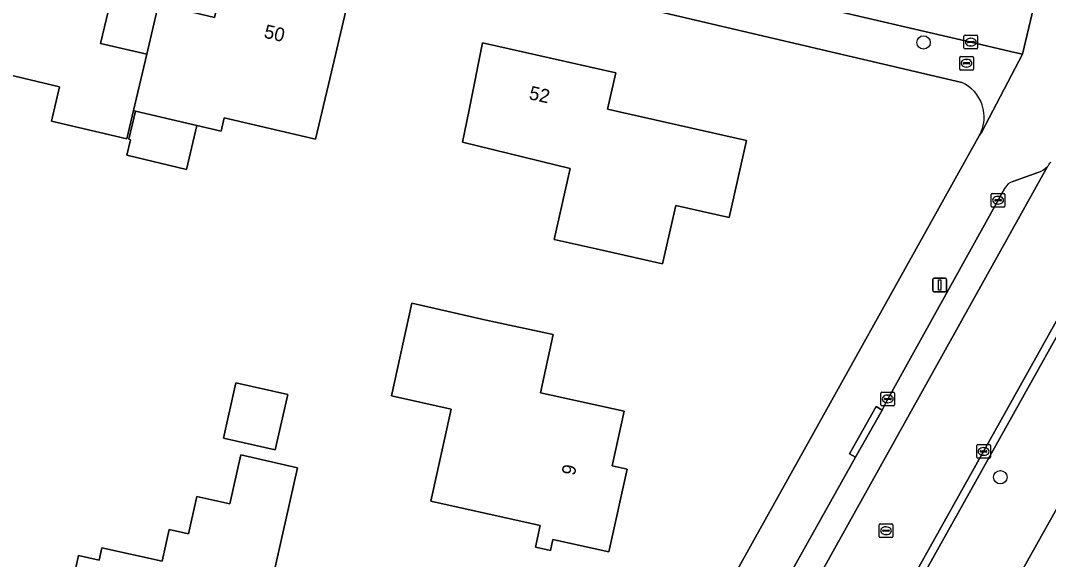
# Model space of a CAD drawing. Extents: x 162184 to 163154, y 385507 to 386516.
# Drawn here: x 162630.3 to 162705.5, y 385778.2 to 385817.6 of the extents above; entities that cross this region are included whole.
import ezdxf

# ---------------------------------------------------------------- set-up
doc = ezdxf.new("R2010")
doc.units = 0
for name, color, linetype in [('IMGEO_Berm_groen', 7, 'Continuous'), ('IMGEO_Boom', 7, 'Continuous'), ('IMGEO_Brandkraan', 7, 'Continuous'), ('IMGEO_Erf', 7, 'Continuous'), ('IMGEO_Fietspad_gesloten', 7, 'Continuous'), ('IMGEO_Kolk', 7, 'Continuous'), ('IMGEO_Lichtmast', 7, 'Continuous'), ('IMGEO_Pand', 7, 'Continuous'), ('IMGEO_Pand_nummerreeks', 7, 'Continuous'), ('IMGEO_Parkeervlak_gesloten', 7, 'Continuous'), ('IMGEO_Rijbaan_lokaal_gesloten', 7, 'Continuous'), ('IMGEO_Rijbaan_lokaal_open', 7, 'Continuous'), ('IMGEO_Rioolput', 7, 'Continuous'), ('IMGEO_Voetpad_open', 7, 'Continuous')]:
    doc.layers.add(name, color=color, linetype=linetype)

msp = doc.modelspace()

# ---------------------------------------------------------------- linework, layer by layer
at = {"layer": 'IMGEO_Berm_groen'}
for points in [[(162720.29, 385807.118), (162714.199, 385808.857), (162682.244, 385751.764)], [(162687.761, 385749.103), (162688.264, 385750), (162720.29, 385807.118)]]:
    msp.add_lwpolyline(points, dxfattribs=at)
at = {"layer": 'IMGEO_Boom'}
for centre in [(162696.384, 385815.965), (162702.002, 385784.165)]:
    msp.add_circle(centre, 0.489, dxfattribs=at)
at = {"layer": 'IMGEO_Brandkraan'}
for p, q in [((162699.025, 385814.02), (162699.025, 385814.872)), ((162699.1, 385814.946), (162699.952, 385814.946)), ((162699.513, 385814.726), (162699.538, 385814.726)), ((162700.026, 385814.872), (162700.026, 385814.02)), ((162699.284, 385814.44), (162699.284, 385814.452)), ((162699.722, 385814.403), (162699.324, 385814.403)), ((162699.327, 385814.489), (162699.725, 385814.489)), ((162699.536, 385814.166), (162699.511, 385814.166)), ((162699.768, 385814.452), (162699.768, 385814.44)), ((162699.952, 385813.946), (162699.1, 385813.946))]:
    msp.add_line(p, q, dxfattribs=at)
for points in [[(162699.025, 385814.02), (162699.025, 385814.872)], [(162699.1, 385814.946), (162699.952, 385814.946)], [(162700.026, 385814.872), (162700.026, 385814.02)], [(162699.952, 385813.946), (162699.1, 385813.946)]]:
    msp.add_lwpolyline(points, dxfattribs=at)
for centre, radius, start, end in [((162699.102, 385814.87), 0.0765, 91.55205, 178.44795), ((162699.102, 385814.87), 0.0765, 91.55205, 178.44795), ((162699.95, 385814.87), 0.0765, 1.55205, 88.44795), ((162699.95, 385814.87), 0.0765, 1.55205, 88.44795), ((162699.102, 385814.022), 0.0765, 181.55205, 268.44795), ((162699.102, 385814.022), 0.0765, 181.55205, 268.44795), ((162699.324, 385814.449), 0.0403, 85.87752, 175.75265), ((162699.321, 385814.439), 0.0366, 178.93798, 274.71019), ((162699.725, 385814.446), 0.043, 264.86636, 352.45326), ((162699.729, 385814.451), 0.0386, 1.73085, 96.63898), ((162699.95, 385814.022), 0.0765, 271.55205, 358.44795), ((162699.95, 385814.022), 0.0765, 271.55205, 358.44795)]:
    msp.add_arc(centre, radius, start, end, dxfattribs=at)
for centre, major_axis, ratio, start_param, end_param in [((162699.512, 385814.446), (-0.387, 0.002), 0.722429, 4.712389, 7.853982), ((162699.537, 385814.446), (-0.39, 0.002), 0.717154, 1.570796, 4.712389)]:
    msp.add_ellipse(centre, major_axis=major_axis, ratio=ratio, start_param=start_param, end_param=end_param, dxfattribs=at)
at = {"layer": 'IMGEO_Erf'}
for points in [[(162699.173, 385813.033), (162656.753, 385822.985), (162635.665, 385827.646), (162589.44, 385838.573), (162506.371, 385857.936)], [(162630.025, 385823.952), (162637.617, 385822.17), (162637.005, 385819.56), (162636.146, 385815.902), (162639.516, 385815.111), (162640.375, 385818.769), (162644.49, 385817.803), (162645.097, 385820.389), (162654.087, 385818.279), (162652.945, 385813.412), (162651.884, 385808.893), (162645.19, 385810.464), (162644.958, 385809.475), (162643.186, 385809.891), (162642.433, 385806.685), (162638.063, 385807.711), (162638.332, 385808.855), (162638.219, 385808.881), (162638.703, 385810.943), (162638.545, 385810.98), (162638.06, 385808.918), (162632.544, 385810.213), (162633.135, 385812.73), (162627.689, 385814.008)], [(162669.795, 385754.178), (162700.467, 385809.183)], [(162633.565, 385774.171), (162634.526, 385778.444), (162636.032, 385778.105), (162636.236, 385779.01), (162640.637, 385778.02), (162641.162, 385780.354), (162642.571, 385780.037), (162643.185, 385782.764), (162645.613, 385782.218), (162646.418, 385785.793), (162650.56, 385784.861), (162649.701, 385781.045), (162648.075, 385773.82)]]:
    msp.add_lwpolyline(points, dxfattribs=at)
for points in [[(162670.523, 385806.759), (162662.641, 385808.677), (162663.116, 385811.049), (162664.099, 385815.951), (162673.851, 385813.741), (162673.252, 385811.097), (162683.43, 385808.79), (162682.154, 385803.164), (162678.253, 385804.048), (162677.283, 385799.767), (162672.407, 385800.872), (162669.346, 385801.566)], [(162658.931, 385796.891), (162664.375, 385795.666), (162669.273, 385794.607), (162668.332, 385790.343), (162674.469, 385788.987), (162673.589, 385785.002), (162674.682, 385784.76), (162673.346, 385778.709), (162669.248, 385779.614), (162669.072, 385778.817), (162667.974, 385779.059), (162668.324, 385780.641), (162660.316, 385782.41), (162661.807, 385789.156), (162657.436, 385790.122)], [(162649.839, 385790.215), (162648.929, 385786.171), (162645.135, 385787.025), (162646.044, 385791.069)]]:
    msp.add_lwpolyline(points, close=True, dxfattribs=at)
msp.add_arc((162698.093, 385810.527), 2.728, 330.47731, 66.67808, dxfattribs=at)
at = {"layer": 'IMGEO_Fietspad_gesloten'}
msp.add_lwpolyline([(162652.076, 385678.685), (162684.477, 385736.647), (162691.968, 385750), (162725.375, 385809.554), (162726.034, 385810.768), (162733.132, 385823.472), (162730.336, 385825.035), (162730.154, 385824.711), (162727.153, 385819.358), (162727.094, 385819.254), (162723.952, 385813.65), (162723.259, 385812.422), (162720.725, 385807.894), (162720.29, 385807.118), (162688.264, 385750), (162687.761, 385749.103), (162686.927, 385747.631), (162683.626, 385741.728), (162683.018, 385740.645), (162680.833, 385736.751), (162680.65, 385736.425), (162680.589, 385736.312), (162679.398, 385734.188)], dxfattribs=at)
at = {"layer": 'IMGEO_Kolk'}
for p, q in [((162699.34, 385815.569), (162699.34, 385816.421)), ((162699.415, 385816.495), (162700.267, 385816.495)), ((162699.828, 385816.275), (162699.853, 385816.275)), ((162700.341, 385816.421), (162700.341, 385815.569)), ((162700.267, 385815.495), (162699.415, 385815.495)), ((162699.599, 385815.989), (162699.599, 385816.001)), ((162700.037, 385815.952), (162699.639, 385815.952)), ((162699.642, 385816.038), (162700.04, 385816.038)), ((162699.851, 385815.715), (162699.826, 385815.715)), ((162700.083, 385816.001), (162700.083, 385815.989)), ((162701.414, 385804.926), (162702.266, 385804.926)), ((162701.339, 385804), (162701.339, 385804.852)), ((162701.598, 385804.42), (162701.598, 385804.432)), ((162702.036, 385804.383), (162701.638, 385804.383)), ((162701.641, 385804.469), (162702.039, 385804.469)), ((162701.827, 385804.706), (162701.852, 385804.706)), ((162702.082, 385804.432), (162702.082, 385804.42)), ((162702.34, 385804.852), (162702.34, 385804)), ((162702.266, 385803.926), (162701.414, 385803.926)), ((162701.85, 385804.146), (162701.825, 385804.146)), ((162693.26, 385789.466), (162693.26, 385790.318)), ((162693.335, 385790.392), (162694.187, 385790.392)), ((162693.519, 385789.886), (162693.519, 385789.898)), ((162693.562, 385789.935), (162693.96, 385789.935)), ((162693.748, 385790.172), (162693.773, 385790.172)), ((162694.003, 385789.898), (162694.003, 385789.886)), ((162694.261, 385790.318), (162694.261, 385789.466)), ((162694.187, 385789.392), (162693.335, 385789.392)), ((162693.957, 385789.849), (162693.559, 385789.849)), ((162693.771, 385789.612), (162693.746, 385789.612)), ((162700.276, 385785.628), (162700.276, 385786.48)), ((162700.351, 385786.554), (162701.203, 385786.554)), ((162700.764, 385786.334), (162700.789, 385786.334)), ((162701.277, 385786.48), (162701.277, 385785.628)), ((162701.203, 385785.554), (162700.351, 385785.554)), ((162700.535, 385786.048), (162700.535, 385786.06)), ((162700.973, 385786.011), (162700.575, 385786.011)), ((162700.578, 385786.097), (162700.976, 385786.097)), ((162700.787, 385785.774), (162700.762, 385785.774)), ((162701.019, 385786.06), (162701.019, 385786.048))]:
    msp.add_line(p, q, dxfattribs=at)
for points in [[(162699.34, 385815.569), (162699.34, 385816.421)], [(162699.415, 385816.495), (162700.267, 385816.495)], [(162700.341, 385816.421), (162700.341, 385815.569)], [(162700.267, 385815.495), (162699.415, 385815.495)], [(162701.414, 385804.926), (162702.266, 385804.926)], [(162701.339, 385804), (162701.339, 385804.852)], [(162702.34, 385804.852), (162702.34, 385804)], [(162702.266, 385803.926), (162701.414, 385803.926)], [(162693.26, 385789.466), (162693.26, 385790.318)], [(162693.335, 385790.392), (162694.187, 385790.392)], [(162694.261, 385790.318), (162694.261, 385789.466)], [(162694.187, 385789.392), (162693.335, 385789.392)], [(162700.276, 385785.628), (162700.276, 385786.48)], [(162700.351, 385786.554), (162701.203, 385786.554)], [(162701.277, 385786.48), (162701.277, 385785.628)], [(162701.203, 385785.554), (162700.351, 385785.554)]]:
    msp.add_lwpolyline(points, dxfattribs=at)
for centre, radius, start, end in [((162699.417, 385816.419), 0.0765, 91.55205, 178.44795), ((162699.417, 385816.419), 0.0765, 91.55205, 178.44795), ((162700.265, 385816.419), 0.0765, 1.55205, 88.44795), ((162700.265, 385816.419), 0.0765, 1.55205, 88.44795), ((162699.417, 385815.571), 0.0765, 181.55205, 268.44795), ((162699.417, 385815.571), 0.0765, 181.55205, 268.44795), ((162699.639, 385815.998), 0.0403, 85.87752, 175.75265), ((162699.636, 385815.988), 0.0366, 178.93798, 274.71019), ((162700.04, 385815.995), 0.043, 264.86636, 352.45326), ((162700.044, 385816), 0.0386, 1.73085, 96.63898), ((162700.265, 385815.571), 0.0765, 271.55205, 358.44795), ((162700.265, 385815.571), 0.0765, 271.55205, 358.44795), ((162701.416, 385804.85), 0.0765, 91.55205, 178.44795), ((162701.416, 385804.85), 0.0765, 91.55205, 178.44795), ((162702.264, 385804.85), 0.0765, 1.55205, 88.44795), ((162702.264, 385804.85), 0.0765, 1.55205, 88.44795), ((162701.638, 385804.429), 0.0403, 85.87752, 175.75265), ((162701.635, 385804.419), 0.0366, 178.93798, 274.71019), ((162702.039, 385804.426), 0.043, 264.86636, 352.45326), ((162702.043, 385804.431), 0.0386, 1.73085, 96.63898), ((162701.416, 385804.002), 0.0765, 181.55205, 268.44795), ((162701.416, 385804.002), 0.0765, 181.55205, 268.44795), ((162702.264, 385804.002), 0.0765, 271.55205, 358.44795), ((162702.264, 385804.002), 0.0765, 271.55205, 358.44795), ((162693.337, 385790.316), 0.0765, 91.55205, 178.44795), ((162693.337, 385790.316), 0.0765, 91.55205, 178.44795), ((162693.559, 385789.895), 0.0403, 85.87752, 175.75265), ((162693.556, 385789.885), 0.0366, 178.93798, 274.71019), ((162693.96, 385789.892), 0.043, 264.86636, 352.45326), ((162693.964, 385789.897), 0.0386, 1.73085, 96.63898), ((162694.185, 385790.316), 0.0765, 1.55205, 88.44795), ((162694.185, 385790.316), 0.0765, 1.55205, 88.44795), ((162693.337, 385789.468), 0.0765, 181.55205, 268.44795), ((162693.337, 385789.468), 0.0765, 181.55205, 268.44795), ((162694.185, 385789.468), 0.0765, 271.55205, 358.44795), ((162694.185, 385789.468), 0.0765, 271.55205, 358.44795), ((162700.353, 385786.478), 0.0765, 91.55205, 178.44795), ((162700.353, 385786.478), 0.0765, 91.55205, 178.44795), ((162701.201, 385786.478), 0.0765, 1.55205, 88.44795), ((162701.201, 385786.478), 0.0765, 1.55205, 88.44795), ((162700.353, 385785.63), 0.0765, 181.55205, 268.44795), ((162700.353, 385785.63), 0.0765, 181.55205, 268.44795), ((162700.575, 385786.057), 0.0403, 85.87752, 175.75265), ((162700.572, 385786.047), 0.0366, 178.93798, 274.71019), ((162700.976, 385786.054), 0.043, 264.86636, 352.45326), ((162700.98, 385786.059), 0.0386, 1.73085, 96.63898), ((162701.201, 385785.63), 0.0765, 271.55205, 358.44795), ((162701.201, 385785.63), 0.0765, 271.55205, 358.44795)]:
    msp.add_arc(centre, radius, start, end, dxfattribs=at)
for centre, major_axis, ratio, start_param, end_param in [((162699.827, 385815.995), (-0.387, 0.002), 0.722429, 4.712389, 7.853982), ((162699.852, 385815.995), (-0.39, 0.002), 0.717154, 1.570796, 4.712389), ((162701.826, 385804.426), (-0.387, 0.002), 0.722429, 4.712389, 7.853982), ((162701.851, 385804.426), (-0.39, 0.002), 0.717154, 1.570796, 4.712389), ((162693.747, 385789.892), (-0.387, 0.002), 0.722429, 4.712389, 7.853982), ((162693.772, 385789.892), (-0.39, 0.002), 0.717154, 1.570796, 4.712389), ((162700.763, 385786.054), (-0.387, 0.002), 0.722429, 4.712389, 7.853982), ((162700.788, 385786.054), (-0.39, 0.002), 0.717154, 1.570796, 4.712389)]:
    msp.add_ellipse(centre, major_axis=major_axis, ratio=ratio, start_param=start_param, end_param=end_param, dxfattribs=at)
at = {"layer": 'IMGEO_Lichtmast'}
for p, q in [((162697.067, 385797.833), (162697.067, 385798.633)), ((162697.067, 385798.633), (162697.067, 385797.833)), ((162697.167, 385798.733), (162697.957, 385798.733)), ((162697.957, 385798.733), (162697.167, 385798.733)), ((162698.057, 385798.633), (162698.057, 385797.833)), ((162698.057, 385797.833), (162698.057, 385798.633)), ((162697.957, 385797.733), (162697.167, 385797.733)), ((162697.167, 385797.733), (162697.957, 385797.733))]:
    msp.add_line(p, q, dxfattribs=at)
msp.add_lwpolyline([(162697.487, 385798.608), (162697.637, 385798.608), (162697.637, 385797.858), (162697.487, 385797.858), (162697.487, 385798.608)], dxfattribs=at)
for centre, start, end in [((162697.167, 385798.633), 90, 180), ((162697.167, 385798.633), 90, 180), ((162697.957, 385798.633), 0, 90), ((162697.957, 385798.633), 360, 90), ((162697.167, 385797.833), 180, 270), ((162697.167, 385797.833), 180, 270), ((162697.957, 385797.833), 270, 0), ((162697.957, 385797.833), 270, 0)]:
    msp.add_arc(centre, 0.1, start, end, dxfattribs=at)
at = {"layer": 'IMGEO_Pand'}
for points in [[(162637.005, 385819.56), (162637.617, 385822.17), (162630.025, 385823.952), (162627.689, 385814.008), (162633.135, 385812.73), (162632.544, 385810.213), (162638.06, 385808.918), (162638.545, 385810.98), (162639.516, 385815.111), (162636.146, 385815.902)], [(162654.087, 385818.279), (162645.097, 385820.389), (162644.49, 385817.803), (162640.375, 385818.769), (162639.516, 385815.111), (162638.545, 385810.98), (162638.703, 385810.943), (162643.186, 385809.891), (162644.958, 385809.475), (162645.19, 385810.464), (162651.884, 385808.893), (162652.945, 385813.412)], [(162669.346, 385801.566), (162672.407, 385800.872), (162677.283, 385799.767), (162678.253, 385804.048), (162682.154, 385803.164), (162683.43, 385808.79), (162673.252, 385811.097), (162673.851, 385813.741), (162664.099, 385815.951), (162663.116, 385811.049), (162662.641, 385808.677), (162670.523, 385806.759)], [(162643.186, 385809.891), (162638.703, 385810.943), (162638.219, 385808.881), (162638.332, 385808.855), (162638.063, 385807.711), (162642.433, 385806.685)], [(162661.807, 385789.156), (162660.316, 385782.41), (162668.324, 385780.641), (162667.974, 385779.059), (162669.072, 385778.817), (162669.248, 385779.614), (162673.346, 385778.709), (162674.682, 385784.76), (162673.589, 385785.002), (162674.469, 385788.987), (162668.332, 385790.343), (162669.273, 385794.607), (162664.375, 385795.666), (162658.931, 385796.891), (162657.436, 385790.122)], [(162645.135, 385787.025), (162648.929, 385786.171), (162649.839, 385790.215), (162646.044, 385791.069)], [(162649.701, 385781.045), (162650.56, 385784.861), (162646.418, 385785.793), (162645.613, 385782.218), (162643.185, 385782.764), (162642.571, 385780.037), (162641.162, 385780.354), (162640.637, 385778.02), (162636.236, 385779.01), (162636.032, 385778.105), (162634.526, 385778.444), (162633.565, 385774.171), (162635.469, 385773.743), (162634.479, 385769.344), (162642.209, 385767.605), (162643.526, 385773.46), (162647.863, 385772.485), (162648.075, 385773.82)]]:
    msp.add_lwpolyline(points, close=True, dxfattribs=at)
at = {"layer": 'IMGEO_Parkeervlak_gesloten'}
for points in [[(162675.852, 385753.826), (162705.447, 385806.904)], [(162704.826, 385806.479), (162702.925, 385805.803)], [(162702.332, 385805.315), (162693.684, 385789.752), (162693.34, 385789.083), (162691.395, 385785.638), (162683.189, 385770.947), (162676.074, 385758.245), (162675.743, 385757.687)]]:
    msp.add_lwpolyline(points, dxfattribs=at)
for centre, radius, start, end in [((162704.136, 385808.153), 1.81, 292.39235, 316.38157), ((162703.206, 385804.857), 0.987, 106.54968, 152.35459)]:
    msp.add_arc(centre, radius, start, end, dxfattribs=at)
at = {"layer": 'IMGEO_Rijbaan_lokaal_gesloten'}
msp.add_lwpolyline([(162705.447, 385806.904), (162675.852, 385753.826), (162681.077, 385750.922), (162681.524, 385751.73), (162690.163, 385767.076), (162715.234, 385811.915), (162715.299, 385812.035), (162716.63, 385814.501), (162718.112, 385817.168), (162719.504, 385819.615), (162721.673, 385823.513), (162723.453, 385826.746), (162724.843, 385829.27), (162731.703, 385841.47), (162743.195, 385862.057), (162753.215, 385880.038), (162754.424, 385882.245), (162749.238, 385885.143), (162748.376, 385883.693)], dxfattribs=at)
msp.add_arc((162704.208, 385808.109), 1.729, 315.79437, 328.9627, dxfattribs=at)
at = {"layer": 'IMGEO_Rijbaan_lokaal_open'}
msp.add_lwpolyline([(162624.031, 385833.683), (162636.751, 385830.699), (162639.694, 385830.036), (162646.109, 385828.534), (162658.771, 385825.593), (162659.662, 385825.372), (162668.217, 385823.379), (162678.821, 385820.888), (162699.841, 385815.996), (162703.057, 385815.242), (162703.623, 385815.109), (162705.223, 385821.912), (162701.129, 385822.875), (162677.312, 385828.42), (162673.806, 385829.193), (162673.535, 385829.253), (162657.219, 385833.101), (162648.695, 385835.082), (162647.825, 385835.298), (162632.362, 385838.888), (162625.804, 385840.416)], dxfattribs=at)
at = {"layer": 'IMGEO_Rioolput'}
for p, q in [((162693.133, 385779.83), (162693.133, 385780.682)), ((162693.208, 385780.756), (162694.06, 385780.756)), ((162693.392, 385780.25), (162693.392, 385780.262)), ((162693.83, 385780.213), (162693.432, 385780.213)), ((162693.435, 385780.299), (162693.833, 385780.299)), ((162693.621, 385780.536), (162693.646, 385780.536)), ((162693.876, 385780.262), (162693.876, 385780.25)), ((162694.134, 385780.682), (162694.134, 385779.83)), ((162694.06, 385779.756), (162693.208, 385779.756)), ((162693.644, 385779.976), (162693.619, 385779.976))]:
    msp.add_line(p, q, dxfattribs=at)
for points in [[(162693.133, 385779.83), (162693.133, 385780.682)], [(162693.208, 385780.756), (162694.06, 385780.756)], [(162694.134, 385780.682), (162694.134, 385779.83)], [(162694.06, 385779.756), (162693.208, 385779.756)]]:
    msp.add_lwpolyline(points, dxfattribs=at)
for centre, radius, start, end in [((162693.21, 385780.68), 0.0765, 91.55205, 178.44795), ((162693.21, 385780.68), 0.0765, 91.55205, 178.44795), ((162693.432, 385780.259), 0.0403, 85.87752, 175.75265), ((162693.429, 385780.249), 0.0366, 178.93798, 274.71019), ((162693.833, 385780.256), 0.043, 264.86636, 352.45326), ((162693.837, 385780.261), 0.0386, 1.73085, 96.63898), ((162694.058, 385780.68), 0.0765, 1.55205, 88.44795), ((162694.058, 385780.68), 0.0765, 1.55205, 88.44795), ((162693.21, 385779.832), 0.0765, 181.55205, 268.44795), ((162693.21, 385779.832), 0.0765, 181.55205, 268.44795), ((162694.058, 385779.832), 0.0765, 271.55205, 358.44795), ((162694.058, 385779.832), 0.0765, 271.55205, 358.44795)]:
    msp.add_arc(centre, radius, start, end, dxfattribs=at)
for centre, major_axis, ratio, start_param, end_param in [((162693.62, 385780.256), (-0.387, 0.002), 0.722429, 4.712389, 7.853982), ((162693.645, 385780.256), (-0.39, 0.002), 0.717154, 1.570796, 4.712389)]:
    msp.add_ellipse(centre, major_axis=major_axis, ratio=ratio, start_param=start_param, end_param=end_param, dxfattribs=at)
at = {"layer": 'IMGEO_Voetpad_open'}
for points in [[(162496.672, 385860.214), (162498.12, 385859.904), (162506.313, 385857.957), (162506.371, 385857.936), (162589.44, 385838.573), (162635.665, 385827.646), (162656.753, 385822.985), (162699.173, 385813.033)], [(162700.467, 385809.183), (162700.641, 385809.435), (162703.623, 385815.109), (162703.057, 385815.242), (162699.841, 385815.996), (162678.821, 385820.888), (162668.217, 385823.379), (162668.104, 385822.893), (162659.549, 385824.886), (162659.662, 385825.372), (162658.771, 385825.593), (162646.109, 385828.534), (162645.996, 385828.048), (162639.581, 385829.55), (162639.694, 385830.036), (162636.751, 385830.699), (162624.031, 385833.683), (162623.919, 385833.196), (162617.481, 385834.688), (162617.593, 385835.175), (162616.709, 385835.361), (162602.566, 385838.654)], [(162708.876, 385823.971), (162708.628, 385823.543), (162708.53, 385823.375), (162708.408, 385823.203), (162708.271, 385823.042), (162708.12, 385822.894), (162707.957, 385822.761), (162707.782, 385822.642), (162707.598, 385822.539), (162707.405, 385822.454), (162707.205, 385822.386), (162706.675, 385821.57), (162705.223, 385821.912), (162703.623, 385815.109), (162700.641, 385809.435), (162700.467, 385809.183), (162669.795, 385754.178), (162668.682, 385749.267)], [(162715.299, 385812.035), (162715.234, 385811.915), (162690.163, 385767.076), (162681.524, 385751.73), (162681.077, 385750.922), (162681.967, 385750.898)], [(162682.244, 385751.764), (162714.199, 385808.857)], [(162702.925, 385805.803), (162704.826, 385806.479)], [(162675.743, 385757.687), (162676.074, 385758.245), (162683.189, 385770.947), (162691.395, 385785.638), (162690.96, 385785.883), (162692.905, 385789.328), (162693.34, 385789.083), (162693.684, 385789.752), (162702.332, 385805.315)]]:
    msp.add_lwpolyline(points, dxfattribs=at)
msp.add_lwpolyline([(162693.34, 385789.083), (162692.905, 385789.328), (162690.96, 385785.883), (162691.395, 385785.638)], close=True, dxfattribs=at)
for centre, radius, start, end in [((162698.093, 385810.527), 2.728, 330.47731, 66.67808), ((162704.208, 385808.109), 1.729, 315.79437, 328.9627), ((162704.136, 385808.153), 1.81, 292.39235, 316.38157), ((162703.206, 385804.857), 0.987, 106.54968, 152.35459)]:
    msp.add_arc(centre, radius, start, end, dxfattribs=at)

# ---------------------------------------------------------------- texts
at = {"layer": 'IMGEO_Pand_nummerreeks'}
for s, rotation, p in [('50', 346.79332, (162648.04, 385816.329)), ('52', 347.23129, (162667.441, 385811.831)), ('9', 77.54733, (162670.841, 385784.243))]:
    msp.add_text(s, height=1, rotation=rotation, dxfattribs=at).set_placement(p)

doc.saveas('drawing.dxf')
